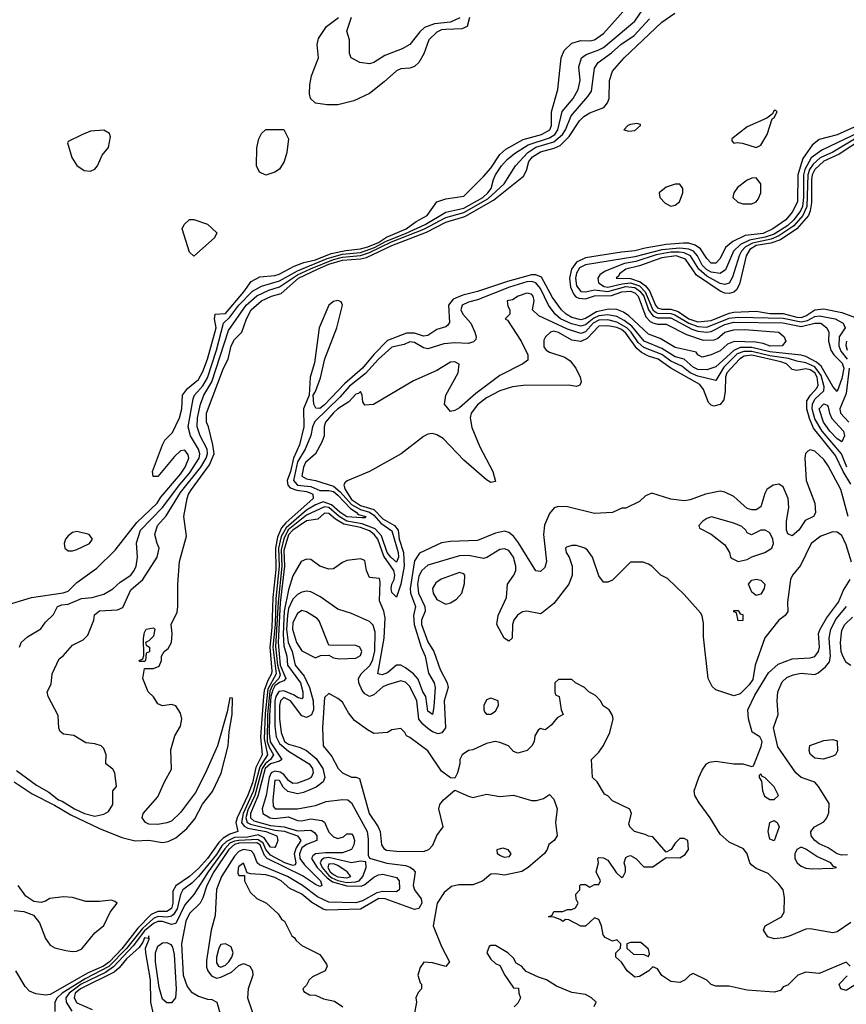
# Model space of a CAD drawing. Header units: inches. Extents: x 2380249 to 2585472, y 382747 to 546448.
# Tile 518 of 626: x 2534215 to 2537890, y 462041 to 466420. Entities that reach past the tile are written whole.
import ezdxf

# ---------------------------------------------------------------- set-up
doc = ezdxf.new("R2010")
doc.units = ezdxf.units.IN
doc.header["$MEASUREMENT"] = 0
doc.layers.add('C5436', color=7, linetype='Continuous')

msp = doc.modelspace()

# ---------------------------------------------------------------- linework, layer by layer
at = {"layer": 'C5436', "color": 4}
for points, elevation in [([(2534214, 463630), (2534222, 463650), (2534250, 463676), (2534309.4, 463710.6), (2534330, 463741), (2534365.6, 463774.4), (2534384, 463810), (2534402, 463818), (2534430, 463821.1), (2534490, 463845.3), (2534538, 463850), (2534590, 463865.5), (2534630, 463888.2), (2534661.7, 463918.3), (2534709.4, 463950), (2534723.6, 463970), (2534732.6, 463990), (2534739.6, 464030), (2534734, 464094), (2534752.1, 464150), (2534850, 464250.2), (2534926.5, 464353.5), (2534970, 464403.2), (2535013.2, 464470), (2535016.2, 464490), (2535010.8, 464510), (2534975.3, 464570), (2534963.5, 464610), (2534986.6, 464733.4), (2534992.9, 464750), (2535030, 464791.4), (2535050, 464827), (2535090.5, 464950), (2535120.8, 465070), (2535150, 465097.1), (2535189.9, 465150), (2535250, 465212.1), (2535290, 465234.5), (2535370, 465258.8), (2535450, 465303.7), (2535582.3, 465357.7), (2535650, 465377.6), (2535730, 465384.3), (2535792.7, 465407.3), (2535844.7, 465435.3), (2535931, 465469), (2536018.2, 465510), (2536110, 465563.9), (2536190, 465581.5), (2536273.6, 465630), (2536296.8, 465650), (2536310.8, 465670), (2536321.1, 465710), (2536331.1, 465730), (2536356.8, 465770), (2536381.7, 465798.3), (2536415, 465825), (2536476.4, 465863.6), (2536570, 465894.8), (2536594.2, 465910), (2536608.2, 465930), (2536627.5, 466012.5), (2536675.1, 466070), (2536697.7, 466110), (2536706.3, 466150), (2536700.7, 466210), (2536712.3, 466250), (2536733.9, 466266.1), (2536790, 466285.5), (2536810, 466296.9), (2536950, 466413.7), (2537021.4, 466518.5)], 12), ([(2534150, 463814), (2534268, 463850), (2534408.7, 463871.3), (2534430, 463878.4), (2534470, 463916.4), (2534558.6, 463981.4), (2534639.6, 464060.4), (2534736, 464184), (2534826.6, 464270), (2534843, 464297), (2534930, 464398.7), (2534950.9, 464430), (2534967.3, 464470), (2534964.8, 464484.8), (2534950, 464505.2), (2534930, 464502.7), (2534903.1, 464476.9), (2534830, 464388.7), (2534808.9, 464388.9), (2534806, 464410), (2534849.5, 464530), (2534860.9, 464550), (2534895.2, 464584.8), (2534926.3, 464650), (2534935.4, 464690), (2534938.7, 464750), (2534960.7, 464779.3), (2535010, 464820.3), (2535030, 464855.5), (2535050, 464910.7), (2535088.2, 465050), (2535081.8, 465090), (2535084.5, 465110), (2535130, 465113.8), (2535211.6, 465210), (2535243.8, 465256.2), (2535283.1, 465276.9), (2535350, 465282.6), (2535369, 465289), (2535435.4, 465324.6), (2535479.1, 465340.9), (2535530, 465352.5), (2535600.4, 465379.7), (2535665.6, 465394.4), (2535730, 465400.6), (2535763.1, 465410), (2535810, 465429.7), (2535846.6, 465453.4), (2535933.5, 465490), (2535977.5, 465522.5), (2536026, 465550), (2536069.6, 465610.4), (2536110, 465623), (2536190, 465634.8), (2536277.9, 465722.1), (2536310, 465760.3), (2536350, 465820.3), (2536375.8, 465844.2), (2536453.2, 465886.8), (2536534.5, 465910), (2536571.9, 465930), (2536579.8, 465950), (2536579.7, 466010), (2536607.3, 466110), (2536623, 466250), (2536636.2, 466283.8), (2536670, 466315.8), (2536710, 466327.2), (2536750, 466326.3), (2536770, 466330.3), (2536810, 466358.4), (2536909.6, 466470.4)], 16), ([(2534190.7, 463030.7), (2534270, 462977.1), (2534370, 462927), (2534443.2, 462883.2), (2534570, 462823.2), (2534670, 462782.3), (2534727.9, 462767.9), (2534790, 462770.2), (2534850, 462761), (2534875.2, 462764.8), (2534910, 462781.1), (2534957.6, 462822.4), (2534993.5, 462866.5), (2535028.5, 462931.5), (2535072.3, 462987.7), (2535110.6, 463069.4), (2535142, 463190), (2535146.6, 463253.4), (2535159.7, 463330), (2535162, 463402), (2535150, 463404), (2535137.7, 463342.3), (2535094.3, 463190), (2535041.6, 463070), (2534996.6, 462983.4), (2534930, 462894.7), (2534890, 462856.1), (2534870, 462847.7), (2534830, 462840.3), (2534790, 462841.5), (2534774, 462850), (2534759.6, 462870), (2534763.7, 462890), (2534830, 462963.8), (2534858.7, 463030), (2534890, 463086.8), (2534887.2, 463172.8), (2534904.5, 463235.5), (2534930, 463278), (2534935.6, 463310), (2534930, 463335.3), (2534908.9, 463368.9), (2534890, 463374), (2534850, 463368), (2534830, 463378), (2534810, 463408), (2534786, 463430), (2534762, 463490), (2534770, 463534), (2534810, 463534), (2534834.6, 463545.4), (2534846, 463570), (2534846, 463590), (2534858, 463610), (2534876, 463624), (2534889.6, 463650.4), (2534893.6, 463690), (2534888.7, 463730), (2534915.1, 463784.9), (2534918.4, 463810), (2534917.6, 463910), (2534925.1, 464010), (2534956.2, 464123.8), (2534944.7, 464210), (2534960.4, 464290), (2534966.2, 464310), (2534979.2, 464330), (2535059.5, 464440.5), (2535079.1, 464490), (2535074.4, 464530), (2535055.1, 464610), (2535046, 464630), (2535045.8, 464670), (2535122, 464870), (2535142.2, 464910), (2535155.4, 464970), (2535170, 464997.1), (2535202.9, 465030), (2535223.1, 465090), (2535243.9, 465130), (2535290, 465169.1), (2535335.1, 465190), (2535377.5, 465202.5), (2535455, 465270), (2535539.8, 465310), (2535590, 465332.2), (2535650, 465350.8), (2535730, 465356), (2535756.9, 465363.1), (2535870, 465416), (2536024.3, 465475.7), (2536110, 465519.3), (2536194.9, 465545.1), (2536321.8, 465618.2), (2536455.5, 465724.4), (2536468.2, 465750), (2536479.2, 465790), (2536495.4, 465810), (2536530, 465832.4), (2536591.5, 465848.5), (2536618.7, 465861.3), (2536658.7, 465901.3), (2536703.5, 465970), (2536723, 465990), (2536750, 466006.3), (2536811.5, 466030), (2536827.8, 466050), (2536835.4, 466070), (2536838, 466150), (2536850, 466190.8), (2536902, 466250), (2537069.6, 466410), (2537127.3, 466450)], 4), ([(2534200.5, 463080.5), (2534290, 463014.8), (2534344.2, 462984.2), (2534388.5, 462950), (2534404.7, 462944.7), (2534459.1, 462910), (2534502.8, 462890), (2534550, 462877.3), (2534590, 462886), (2534610, 462898), (2534628.7, 462930), (2534628.7, 462990), (2534646, 463010), (2534638, 463070), (2534630, 463086), (2534598, 463110), (2534599, 463150), (2534590, 463178), (2534578, 463190), (2534550, 463199), (2534510, 463204), (2534456.5, 463236.5), (2534410, 463242), (2534394.6, 463254.6), (2534389.3, 463269.3), (2534386, 463326), (2534342, 463410), (2534338, 463430), (2534354.6, 463465.4), (2534359, 463510), (2534390, 463578), (2534409.1, 463590.9), (2534450, 463638), (2534498, 463662), (2534518, 463682), (2534545.2, 463750), (2534547.5, 463772.5), (2534570, 463790.4), (2534650, 463795.5), (2534674, 463806), (2534710, 463884), (2534762.9, 463930), (2534827, 464030), (2534836, 464070), (2534826, 464090), (2534816, 464130), (2534827.6, 464170), (2534866.3, 464213.7), (2534930, 464317.3), (2535020.6, 464430), (2535044.7, 464470), (2535049.8, 464490), (2535048.1, 464510), (2535017.2, 464570), (2535004.8, 464610), (2535005.5, 464650), (2535018.8, 464710), (2535034.6, 464750), (2535069.9, 464810.1), (2535142.8, 465037.2), (2535221.5, 465150), (2535270, 465192.6), (2535323.1, 465216.9), (2535370, 465231.5), (2535450, 465285.6), (2535507.7, 465312.3), (2535610, 465353.6), (2535650, 465364.6), (2535730, 465371.4), (2535770, 465384.4), (2535868.3, 465431.7), (2536011.2, 465488.8), (2536110, 465540.3), (2536190, 465562), (2536297, 465623), (2536368.7, 465690), (2536418.9, 465770), (2536474, 465830), (2536510, 465852.6), (2536590, 465877.5), (2536628.2, 465910), (2536641.1, 465930), (2536666.8, 465993.2), (2536741.1, 466078.9), (2536756.9, 466103.1), (2536770, 466204.7), (2536787.3, 466230), (2536846.8, 466273.2), (2536887.8, 466310), (2536946.3, 466350), (2537015.2, 466424.8)], 8), ([(2536214.9, 466430), (2536204.7, 466390), (2536180.5, 466379.5), (2536110, 466377.4), (2536090, 466374.6), (2536070, 466365.1), (2536034, 466330), (2536011.8, 466268.2), (2535990, 466229.2), (2535970, 466212.7), (2535950, 466205.2), (2535910, 466201.2), (2535890, 466193.2), (2535836.1, 466143.9), (2535770, 466092.7), (2535701.1, 466058.9), (2535630, 466040.9), (2535581.5, 466041.5), (2535530, 466049), (2535508.7, 466070), (2535504, 466090), (2535505.2, 466130), (2535512.7, 466170), (2535543.7, 466250), (2535538.4, 466310), (2535543.9, 466336.1), (2535579.6, 466390), (2535632.4, 466430)], 16), ([(2536172, 466428), (2536130.7, 466409.3), (2536058.7, 466401.3), (2536014.5, 466385.5), (2535993.5, 466366.5), (2535950.3, 466309.7), (2535916, 466290), (2535838.7, 466261.3), (2535790, 466229.4), (2535770, 466223.7), (2535728, 466230), (2535689.2, 466250), (2535681.2, 466270), (2535681.2, 466330), (2535669.3, 466370), (2535690, 466431)], 12), ([(2538016.9, 465983.1), (2537850, 465907.9), (2537770, 465887.8), (2537737.6, 465862.4), (2537696.4, 465803.6), (2537674.6, 465730), (2537673.1, 465610), (2537650, 465563.5), (2537621.1, 465530), (2537563.1, 465490), (2537520.5, 465470), (2537439.8, 465460.2), (2537385.7, 465434.3), (2537353.7, 465406.3), (2537330, 465358), (2537310, 465337.6), (2537290, 465338), (2537270, 465357.6), (2537241.5, 465401.5), (2537218.1, 465418.1), (2537190, 465425.6), (2537165.9, 465425.9), (2537090, 465420.5), (2536995.7, 465404.3), (2536950, 465391.8), (2536890, 465386.5), (2536730, 465361.1), (2536690, 465342.4), (2536669, 465311), (2536658.8, 465270), (2536663.5, 465230), (2536678.1, 465198.1), (2536687.5, 465187.5), (2536701.3, 465181.3), (2536730, 465178.5), (2536770, 465191.5), (2536846.5, 465193.5), (2536892.3, 465210), (2536930, 465213.3), (2536950, 465205.4), (2536965.4, 465190), (2536999.1, 465099.1), (2537017.8, 465077.8), (2537030, 465072), (2537050, 465066.7), (2537090, 465066), (2537180.2, 465020.2), (2537254.4, 464994.4), (2537303.3, 464996.7), (2537317.4, 465002.6), (2537349.6, 465030), (2537390, 465041.3), (2537437.2, 465042.8), (2537590.3, 465030.3), (2537614, 465010), (2537622, 464990), (2537604.7, 464970), (2537551.1, 464968.9), (2537520.5, 464980.5), (2537486.5, 464986.5), (2537391.2, 464988.8), (2537362.3, 464977.7), (2537330, 464947.3), (2537290, 464929.4), (2537250, 464919), (2537230, 464929.2), (2537222, 464942), (2537130, 464962), (2537062.6, 465002.6), (2537010, 465022), (2536922.8, 465102.8), (2536899.2, 465119.2), (2536870, 465131.1), (2536833.1, 465133.1), (2536779.6, 465120.4), (2536730, 465091.8), (2536710, 465085.6), (2536670, 465096.2), (2536644, 465110), (2536623.5, 465130), (2536584.6, 465184.6), (2536535.5, 465275.5), (2536510, 465285.7), (2536490, 465285.6), (2536383.6, 465256.4), (2536250, 465210.9), (2536184.9, 465195.1), (2536142.1, 465177.9), (2536121.1, 465150), (2536126.4, 465073.6), (2536119.1, 465060.9), (2536110, 465054), (2536070, 465042), (2536030, 465016.2), (2536010, 465013.3), (2535970, 465025.8), (2535934.6, 465025.4), (2535850, 464994), (2535789.5, 464930.5), (2535739.7, 464870), (2535658.9, 464801.1), (2535570, 464707.8), (2535550, 464691.2), (2535531.8, 464691.8), (2535523, 464710), (2535519.5, 464750), (2535530, 464766.8), (2535552.2, 464827.8), (2535571.4, 464911.4), (2535625, 465050), (2535649.6, 465150), (2535644.8, 465164.8), (2535630, 465171.1), (2535610, 465167.1), (2535589.5, 465150.5), (2535547.1, 465050), (2535525.7, 464894.3), (2535507.2, 464830), (2535501.6, 464750), (2535477.3, 464690), (2535478.8, 464610), (2535459, 464530), (2535431.9, 464470), (2535418.6, 464410), (2535404.2, 464370), (2535406.7, 464350), (2535418.1, 464338.1), (2535447.1, 464327.1), (2535490, 464322.3), (2535510, 464315), (2535517.8, 464310), (2535519.7, 464290), (2535398, 464182), (2535379.2, 464160.8), (2535361.6, 464118.4), (2535353, 464070), (2535354.4, 463974.4), (2535341.1, 463850), (2535336.2, 463716.2), (2535327.3, 463630), (2535336, 463524), (2535335, 463510), (2535318.7, 463481.3), (2535302.8, 463437.2), (2535298.6, 463410), (2535286.2, 463230), (2535293.2, 463150), (2535265.2, 463094.8), (2535250, 463026.6), (2535230, 462971), (2535181.4, 462870), (2535176.6, 462850), (2535184.9, 462810), (2535150, 462797.8), (2535120.3, 462779.7), (2535100.1, 462759.9), (2535050.8, 462690), (2535010, 462644.6), (2534970.1, 462609.9), (2534910, 462568.4), (2534896.2, 462543.8), (2534895.7, 462490), (2534890, 462467.6), (2534870, 462453.5), (2534830, 462452.9), (2534800.3, 462439.7), (2534740.6, 462379.4), (2534670, 462287.8), (2534615.1, 462230), (2534588.2, 462210), (2534519.9, 462180.1), (2534350, 462085), (2534330, 462081.8), (2534286.9, 462086.9), (2534259.5, 462099.5), (2534240, 462120), (2534198.2, 462190)], 4), ([(2537983, 465937), (2537780.6, 465839.4), (2537734.4, 465805.6), (2537705.9, 465754.1), (2537699.8, 465730), (2537700.1, 465630), (2537695.2, 465590), (2537686.3, 465570), (2537657, 465530), (2537630, 465505.4), (2537570, 465466.7), (2537530, 465452.8), (2537459.8, 465440.2), (2537419.9, 465420.1), (2537389.2, 465390), (2537352.4, 465307.6), (2537330, 465291), (2537290, 465297.3), (2537269, 465309), (2537250, 465328.8), (2537228.4, 465370), (2537210.4, 465390.4), (2537190, 465399.9), (2537150, 465403.7), (2537070, 465396.6), (2536950, 465365.7), (2536730, 465330.6), (2536703.9, 465316.1), (2536690, 465293.6), (2536685.5, 465270), (2536690, 465236.3), (2536710, 465211.5), (2536730, 465209.4), (2536770, 465219), (2536830, 465211.9), (2536910, 465232.9), (2536950, 465228.5), (2536972.8, 465212.8), (2536990.1, 465190.1), (2537011, 465130), (2537030, 465102.6), (2537050, 465094.6), (2537110, 465093.9), (2537203.2, 465043.2), (2537230, 465035.2), (2537269.9, 465030.1), (2537290, 465033.9), (2537350, 465063.9), (2537390, 465075.5), (2537608.2, 465071.8), (2537690, 465055.5), (2537750, 465070.9), (2537776.3, 465070), (2537803.8, 465050), (2537811.7, 465030), (2537811.6, 464990), (2537822, 464950), (2537834.3, 464930), (2537872.1, 464892.1), (2537879.8, 464870), (2537870, 464824.5), (2537850, 464766.6), (2537830, 464789.3), (2537778.6, 464878.6), (2537757.1, 464897.1), (2537710, 464922.3), (2537690, 464928.3), (2537550, 464942.6), (2537470, 464961.9), (2537418.4, 464961.6), (2537390.8, 464949.2), (2537310, 464875.8), (2537270, 464862.9), (2537230, 464864), (2537210, 464875.3), (2537170, 464909.8), (2537130, 464921.4), (2537070, 464957.3), (2536991.1, 464990), (2536936.4, 465056.4), (2536902.8, 465082.8), (2536870, 465100.5), (2536830, 465107.7), (2536790, 465102.6), (2536767, 465093), (2536730, 465063), (2536710, 465057.5), (2536667.8, 465067.8), (2536619.7, 465090), (2536595.3, 465110), (2536565.7, 465150), (2536530, 465225.4), (2536510, 465249.7), (2536490, 465256), (2536470, 465254.7), (2536393, 465230), (2536250, 465173.8), (2536210, 465164.4), (2536182.4, 465150), (2536175.8, 465130), (2536184.9, 465110), (2536220.3, 465070), (2536239.3, 465030), (2536244.9, 465010), (2536242.8, 464997.2), (2536232.7, 464987.3), (2536210, 464980.5), (2536150, 464983.5), (2536101.5, 464978.5), (2536030, 464956.9), (2536010, 464960.5), (2535970, 464985.1), (2535950, 464987.6), (2535924, 464976), (2535870, 464963), (2535810, 464909.8), (2535753, 464847), (2535681.8, 464790), (2535638.7, 464741.3), (2535527.4, 464632.6), (2535517.2, 464610), (2535509.2, 464570.8), (2535485, 464510), (2535450, 464453), (2535432.8, 464370), (2535450.1, 464350.1), (2535510, 464343.3), (2535550, 464325.6), (2535590, 464326.9), (2535610, 464321.2), (2535630, 464305.9), (2535685.5, 464245.5), (2535711.5, 464230), (2535719.9, 464219.9), (2535754.4, 464210), (2535750, 464204.5), (2535736.1, 464203.9), (2535670, 464209), (2535638, 464230), (2535602.1, 464262.1), (2535564.1, 464275.9), (2535530, 464263), (2535490, 464239.3), (2535399.7, 464160.3), (2535378.4, 464121.6), (2535366.1, 464070), (2535369, 463990), (2535354.5, 463845.5), (2535350.3, 463730), (2535340.8, 463630), (2535355.5, 463510), (2535318.1, 463441.9), (2535306.1, 463333.9), (2535301.6, 463221.6), (2535317.2, 463150), (2535282.5, 463097.5), (2535252.5, 462987.5), (2535208.7, 462890), (2535201.3, 462850), (2535213.8, 462833.8), (2535230, 462824.7), (2535310, 462810.1), (2535359, 462790), (2535362.6, 462770), (2535353.9, 462746.1), (2535350, 462738.4), (2535330, 462739.1), (2535302, 462782), (2535274.9, 462794.9), (2535230, 462784.9), (2535170, 462782.7), (2535134.3, 462765.7), (2535114.3, 462745.7), (2535090, 462706.8), (2535010, 462608.7), (2534980.8, 462579.2), (2534940.3, 462550), (2534930.2, 462529.8), (2534914.7, 462465.3), (2534899.6, 462440.4), (2534890, 462432.7), (2534871.2, 462428.8), (2534830, 462430.9), (2534810, 462423.2), (2534761.5, 462378.5), (2534690.5, 462289.5), (2534611.7, 462208.3), (2534505.6, 462154.4), (2534404.5, 462090), (2534381.8, 462070), (2534372, 462050), (2534371.1, 462008.9)], 8), ([(2537941.8, 465898.2), (2537830, 465831.3), (2537774.2, 465805.8), (2537742.2, 465777.8), (2537726.5, 465753.5), (2537719.4, 465730), (2537715, 465590), (2537696.6, 465550), (2537656.5, 465503.5), (2537590, 465458.2), (2537556.6, 465443.4), (2537473.3, 465426.7), (2537441.4, 465410), (2537424, 465390), (2537414.2, 465370), (2537384.8, 465275.2), (2537370, 465248.3), (2537350, 465242), (2537330, 465247.1), (2537270, 465278.8), (2537234.3, 465310), (2537197.7, 465370), (2537170, 465383.6), (2537146.9, 465386.9), (2537110, 465386.2), (2537045.3, 465374.7), (2536954.5, 465345.5), (2536904.4, 465335.6), (2536817.8, 465302.2), (2536794.3, 465285.7), (2536785.5, 465270), (2536788.5, 465250), (2536814.1, 465234.1), (2536830.2, 465230.2), (2536894.1, 465245.9), (2536930, 465249.3), (2536970, 465235.8), (2536996.4, 465210), (2537029.6, 465130), (2537040.5, 465120.5), (2537050, 465114.7), (2537110, 465112.9), (2537127.2, 465107.2), (2537190, 465070.1), (2537230, 465055.5), (2537270, 465053.1), (2537370, 465092.7), (2537410, 465097.4), (2537610, 465092.6), (2537690, 465076), (2537717.5, 465082.5), (2537750, 465100.1), (2537770, 465103.7), (2537840.7, 465090), (2537875.5, 465070), (2537884.9, 465050), (2537858.5, 465010), (2537856.3, 464970), (2537865.9, 464945.9), (2537893.4, 464910)], 12), ([(2537967.1, 465892.9), (2537858.2, 465821.8), (2537789.7, 465790.3), (2537750, 465753.3), (2537738.8, 465730), (2537735.2, 465710), (2537734.8, 465605.2), (2537730.1, 465570), (2537721.5, 465550), (2537669.7, 465490.3), (2537598.2, 465441.8), (2537554.1, 465425.9), (2537490, 465415.7), (2537461.3, 465398.7), (2537444.4, 465370), (2537415.5, 465244.5), (2537401.4, 465218.6), (2537390, 465208.5), (2537370, 465201.8), (2537350, 465203.5), (2537330, 465212.3), (2537223.7, 465283.7), (2537174.6, 465354.6), (2537133.2, 465370), (2537070, 465361.8), (2536970, 465326), (2536910.5, 465310), (2536881.3, 465290), (2536879.5, 465280.5), (2536866.8, 465270), (2536930, 465268.6), (2536974.3, 465254.3), (2536997.2, 465237.2), (2537014.8, 465214.8), (2537041.4, 465150), (2537050, 465138.5), (2537070, 465132.2), (2537110, 465132.1), (2537142.7, 465122.7), (2537190, 465089.6), (2537230, 465076), (2537290, 465081.6), (2537370, 465115), (2537390, 465118.8), (2537490, 465123.2), (2537550, 465113.6), (2537610, 465113.1), (2537670, 465097), (2537690, 465096.1), (2537710, 465103.7), (2537750, 465130.2), (2537790, 465133.8), (2537870, 465117.7), (2537998.8, 465070)], 16), ([(2537892.3, 464430), (2537869, 464490), (2537782.7, 464590), (2537750, 464645.1), (2537738.6, 464690), (2537739.1, 464710), (2537750, 464732.2), (2537789.8, 464770), (2537792.2, 464787.8), (2537778.3, 464838.3), (2537750, 464875.6), (2537710, 464893.7), (2537670, 464901), (2537633.8, 464913.8), (2537550, 464925.2), (2537470, 464944.7), (2537435.2, 464944.8), (2537405.4, 464934.6), (2537345.4, 464874.6), (2537310, 464816), (2537230, 464834), (2537196, 464850), (2537158.9, 464878.9), (2537110, 464901), (2537070, 464930.5), (2536990, 464961.6), (2536964.6, 464984.6), (2536934, 465030), (2536914.1, 465050), (2536870, 465075.3), (2536830, 465085.5), (2536790, 465083.6), (2536765.3, 465070), (2536730, 465031.6), (2536710, 465024.6), (2536650, 465043.5), (2536522.9, 465102.9), (2536495.3, 465130), (2536502, 465170), (2536498.4, 465190), (2536490, 465199.5), (2536470, 465203.7), (2536431.3, 465190), (2536406.4, 465173.6), (2536382, 465170), (2536385.4, 465145.4), (2536394, 465130), (2536394, 465110), (2536374, 465090), (2536383.6, 465083.6), (2536444, 464990), (2536474, 464930), (2536474, 464906), (2536452, 464890), (2536350, 464837), (2536242.4, 464757.6), (2536170, 464694), (2536150, 464682), (2536130, 464678), (2536104, 464710), (2536109.2, 464750), (2536165.2, 464850), (2536168.7, 464888.7), (2536150, 464899), (2536130, 464897.2), (2536070, 464859.3), (2535966.6, 464813.4), (2535788, 464708), (2535750, 464706), (2535740.4, 464720.4), (2535738, 464750), (2535730, 464766), (2535722, 464758), (2535710, 464755.3), (2535679.2, 464720.8), (2535630, 464689.6), (2535610, 464671.1), (2535575.5, 464630), (2535568.5, 464610), (2535568.7, 464570), (2535558.5, 464541.5), (2535530.3, 464489.7), (2535486.4, 464450), (2535477, 464430), (2535469.1, 464390), (2535490, 464378), (2535530, 464370.3), (2535610, 464345.1), (2535640.6, 464320.6), (2535690, 464264.4), (2535730, 464241.5), (2535770.1, 464230.1), (2535790, 464215.9), (2535820.3, 464180.3), (2535870, 464147.4), (2535898.5, 464050), (2535899.3, 464030), (2535890, 464007.8), (2535865, 464030), (2535849.3, 464050), (2535824.2, 464124.2), (2535795.3, 464155.3), (2535737.2, 464177.2), (2535669.9, 464189.9), (2535636.1, 464210), (2535590, 464249.9), (2535570, 464253.6), (2535490, 464217.1), (2535408.7, 464151.3), (2535388.8, 464111.2), (2535378.1, 464061.9), (2535380.8, 463990), (2535363.6, 463830), (2535352.8, 463632.8), (2535361.2, 463550), (2535373.5, 463506.5), (2535367.3, 463490), (2535339, 463461), (2535326.6, 463433.4), (2535316.7, 463330), (2535316, 463210), (2535324, 463184), (2535343, 463150), (2535330.2, 463130), (2535307.4, 463112.6), (2535293.3, 463090), (2535260.1, 462970), (2535230, 462903.8), (2535220.5, 462870), (2535226.8, 462850), (2535241.7, 462841.7), (2535350, 462815.5), (2535390.5, 462810.5), (2535450.6, 462790), (2535464.4, 462770), (2535443.8, 462736.2), (2535435.3, 462710), (2535443.2, 462670), (2535439.3, 462660.7), (2535430, 462657.6), (2535394.7, 462670), (2535330, 462704), (2535310, 462728.8), (2535297.6, 462757.6), (2535274.1, 462774.1), (2535190, 462769.9), (2535170, 462767), (2535150, 462757.4), (2535127, 462733), (2535053.4, 462630), (2534990, 462529.6), (2534950, 462484), (2534910, 462400.9), (2534890, 462395.4), (2534850, 462408.9), (2534830, 462409.8), (2534810, 462400.5), (2534770, 462367.5), (2534719, 462301), (2534632.2, 462207.8), (2534597.2, 462182.8), (2534488.3, 462130), (2534434.5, 462090), (2534419.7, 462070), (2534422.2, 462050), (2534447.1, 462010)], 12), ([(2537910, 464354.2), (2537875.9, 464410), (2537842.3, 464482.3), (2537744, 464604), (2537725.9, 464645.9), (2537715, 464690), (2537715.3, 464724.7), (2537730.4, 464749.6), (2537759, 464781), (2537765.1, 464794.9), (2537760.7, 464830), (2537749.8, 464850), (2537730, 464863.2), (2537710, 464867.5), (2537670, 464859.7), (2537650, 464865.1), (2537623.5, 464890), (2537598.5, 464898.5), (2537470, 464928), (2537436, 464924), (2537414.7, 464910), (2537359.3, 464850), (2537353.2, 464830), (2537351.4, 464768.6), (2537345.3, 464730), (2537330, 464708), (2537301.6, 464701.6), (2537290, 464705.2), (2537277.2, 464717.2), (2537255.4, 464775.4), (2537238.3, 464798.3), (2537109.9, 464869.9), (2537054, 464910), (2537010, 464923.4), (2536979.6, 464939.6), (2536958.2, 464958.2), (2536910, 465026.5), (2536890, 465041.6), (2536870, 465050.5), (2536830, 465058.7), (2536790, 465057.7), (2536738.1, 465001.9), (2536710, 464988.5), (2536670, 464994.5), (2536610, 465029.7), (2536590, 465034.2), (2536574.8, 465030), (2536552.4, 465010), (2536544.8, 464995.2), (2536545.1, 464965.1), (2536556.3, 464950), (2536570, 464941.3), (2536638.7, 464918.7), (2536663.1, 464903.1), (2536687.7, 464870), (2536707.3, 464830), (2536710.7, 464810), (2536705.4, 464794.6), (2536690.7, 464789.3), (2536655.1, 464795.1), (2536453.4, 464793.4), (2536406.8, 464786.8), (2536350, 464769.7), (2536290, 464738), (2536250, 464707.2), (2536222.2, 464670), (2536217.2, 464650), (2536225.8, 464605.8), (2536260.7, 464520.7), (2536319.1, 464410), (2536330, 464366), (2536310, 464362), (2536290, 464373.2), (2536190, 464461.6), (2536097.2, 464557.2), (2536070, 464574.5), (2536050, 464579.5), (2536030, 464577), (2536010, 464567), (2535911, 464490), (2535771, 464410), (2535670.4, 464369.6), (2535660.3, 464359.7), (2535656.4, 464350), (2535662.9, 464330), (2535690, 464286.6), (2535730, 464259.6), (2535790, 464241.9), (2535830, 464199.8), (2535881.6, 464170), (2535898.2, 464150), (2535902.7, 464110), (2535921.1, 464050), (2535924.7, 463990), (2535910, 463909.4), (2535890, 463852.3), (2535870, 463872.3), (2535866.1, 463890), (2535869.3, 463910), (2535880.3, 463930), (2535882.5, 463950), (2535878.3, 463970), (2535834, 464034), (2535807.9, 464110), (2535791, 464131), (2535770, 464147.1), (2535730, 464161.7), (2535656.7, 464176.7), (2535619.3, 464199.3), (2535590, 464224.5), (2535570, 464225.4), (2535541.1, 464198.9), (2535490, 464190.6), (2535430, 464150.4), (2535410, 464128.9), (2535390, 464059.3), (2535392.9, 463990), (2535373.5, 463826.5), (2535363.6, 463650), (2535373.6, 463550), (2535398.7, 463490), (2535390, 463478.9), (2535370, 463472.4), (2535350, 463457.9), (2535340.2, 463439.8), (2535331.8, 463410), (2535326.5, 463326.5), (2535324.9, 463244.9), (2535328.8, 463208.8), (2535380.3, 463130), (2535370, 463122.2), (2535330, 463110.9), (2535306.2, 463090), (2535273.3, 462966.7), (2535241.9, 462890), (2535241.3, 462870), (2535256.2, 462856.2), (2535330, 462835.4), (2535390.5, 462830.5), (2535450, 462811.9), (2535510, 462814.8), (2535525.3, 462805.3), (2535535.7, 462790), (2535535.5, 462770), (2535490, 462751.3), (2535470, 462736.5), (2535458.6, 462710), (2535460.6, 462690), (2535481, 462661), (2535552.9, 462590), (2535558.7, 462570), (2535550, 462565.5), (2535530, 462573.8), (2535472.4, 462612.4), (2535315.9, 462690), (2535303.4, 462703.4), (2535284.3, 462750), (2535270, 462759.7), (2535190, 462757.6), (2535170, 462752.1), (2535145.5, 462730), (2535077.7, 462630), (2535046.8, 462570), (2535030, 462514.5), (2535017.8, 462490), (2534970, 462445.1), (2534954.2, 462410), (2534934.7, 462310), (2534942.2, 462170), (2534959.4, 462119.4), (2534976.9, 462096.9), (2535010, 462076.5), (2535050, 462063.7), (2535070, 462062.4), (2535092, 462050), (2535107.9, 461992.1)], 16), ([(2537890.3, 464990), (2537887.3, 464972.7), (2537894.3, 464950)], 16), ([(2537902.8, 464870), (2537890, 464757.2), (2537862, 464690), (2537864, 464670), (2537901.1, 464630)], 12), ([(2537898, 464210), (2537865.6, 464330), (2537810, 464436.4), (2537790, 464464.4), (2537750, 464501.3), (2537730, 464507.3), (2537718.4, 464501.6), (2537708.9, 464491.1), (2537706, 464470), (2537712, 464370), (2537750.4, 464270.4), (2537752.8, 464227.2), (2537744.7, 464210), (2537707.9, 464192.1), (2537679.1, 464150), (2537650, 464124), (2537630, 464134), (2537623.6, 464150), (2537623.6, 464190), (2537635.1, 464250), (2537632.3, 464290), (2537610, 464342), (2537590, 464355.1), (2537564.7, 464350), (2537537.3, 464330), (2537527.2, 464312.8), (2537510, 464254), (2537490, 464240.7), (2537470, 464239.6), (2537450, 464245.6), (2537390, 464299.5), (2537350, 464318.4), (2537330, 464322.9), (2537264.7, 464310), (2537195.8, 464284.2), (2537170, 464279.6), (2537110, 464287.3), (2537025.4, 464314.6), (2536996.9, 464303.1), (2536970, 464278), (2536910, 464248), (2536892.7, 464247.3), (2536850, 464228.7), (2536770, 464224), (2536650, 464254), (2536610, 464255.3), (2536590.9, 464249.1), (2536570, 464224), (2536548.1, 464171.9), (2536544, 464130), (2536557.1, 464010), (2536550, 463984), (2536530, 463965.2), (2536510, 463969), (2536433.4, 464093.4), (2536410, 464123.6), (2536390, 464139.6), (2536370, 464145.6), (2536330, 464137), (2536250, 464103.7), (2536130, 464099.5), (2536090, 464092.7), (2535993.1, 464046.9), (2535970, 464012.7), (2535950.9, 463890), (2535953.2, 463870), (2535975.4, 463810), (2535966, 463770), (2535968.3, 463730), (2536000.2, 463630), (2536017.8, 463590), (2536033.3, 463513.3), (2536058.3, 463470), (2536061.7, 463450), (2536056.7, 463363.3), (2536050, 463329.3), (2536030, 463344), (2536021.3, 463410), (2536007.6, 463430), (2535986.6, 463486.6), (2535966, 463510), (2535930, 463538), (2535910, 463549.6), (2535890, 463549.6), (2535850, 463514.7), (2535826.6, 463506.6), (2535807, 463510), (2535835.4, 463670), (2535840, 463760), (2535834.8, 463790), (2535814.9, 463834.9), (2535817.8, 463917.8), (2535814.7, 463934.7), (2535770, 463939.3), (2535756.3, 463970), (2535750, 464015.3), (2535730, 464022.7), (2535670, 464014.5), (2535650, 464006.6), (2535610, 463978.4), (2535590, 463975.6), (2535550, 463989.6), (2535510, 464019.5), (2535490, 464020.9), (2535466, 464010), (2535430, 463946), (2535410, 463884.5), (2535390.5, 463790), (2535386.9, 463686.9), (2535390, 463635.5), (2535403.6, 463590), (2535406.2, 463550), (2535463, 463470), (2535474.5, 463430), (2535474, 463406), (2535470, 463399.3), (2535450, 463406), (2535436.2, 463416.2), (2535390, 463435.5), (2535367.8, 463432.2), (2535354.4, 463410), (2535350.1, 463390), (2535350, 463278), (2535356.1, 463230), (2535370, 463200.2), (2535410, 463167), (2535502.3, 463110), (2535516.9, 463090), (2535519.6, 463070), (2535510.3, 463050), (2535497.6, 463042.4), (2535450, 463024.5), (2535430, 463023.5), (2535410, 463036.8), (2535390, 463062.9), (2535373.8, 463073.8), (2535350, 463077.9), (2535333.8, 463070), (2535323.9, 463050), (2535310.9, 462970), (2535292.7, 462910), (2535295.8, 462890), (2535328.8, 462870), (2535350, 462866.9), (2535410, 462875.4), (2535450, 462858), (2535470, 462857.6), (2535510, 462866.2), (2535559, 462859), (2535570.5, 462850.5), (2535590, 462806.4), (2535610, 462785.3), (2535630, 462778.4), (2535654.5, 462785.5), (2535670, 462798.8), (2535690, 462798.8), (2535697.3, 462790), (2535703, 462770), (2535700.4, 462750), (2535690, 462729.7), (2535650, 462714.7), (2535575, 462715), (2535530.7, 462710), (2535518.6, 462701.4), (2535512.4, 462690), (2535538.3, 462650), (2535582.8, 462602.8), (2535606.1, 462586.1), (2535670, 462568.4), (2535733.1, 462566.9), (2535750, 462573.5), (2535790, 462606), (2535810, 462616.5), (2535830, 462619), (2535890, 462605.5), (2535902.4, 462590), (2535903.4, 462556.6), (2535902.4, 462550), (2535890, 462540.5), (2535830, 462542.2), (2535803.4, 462536.6), (2535739.4, 462500.6), (2535710, 462491.7), (2535590, 462495.2), (2535539.2, 462519.2), (2535473.2, 462570), (2535405.6, 462610), (2535281.3, 462661.3), (2535270.4, 462670.4), (2535256.5, 462710), (2535243.9, 462723.9), (2535210, 462729), (2535190, 462721), (2535170, 462699.8), (2535111.7, 462610), (2535090, 462552), (2535084.5, 462435.5), (2535066, 462370), (2535045, 462235), (2535046.1, 462206.1), (2535051.4, 462190), (2535067.8, 462167.8), (2535090, 462157.6), (2535110, 462161.1), (2535156.3, 462183.7), (2535190, 462213.7), (2535210, 462222.4), (2535239.1, 462210), (2535250.3, 462190.3), (2535252.4, 462170), (2535230.3, 462110), (2535228.4, 462070), (2535262.4, 461970)], 24), ([(2537913, 464007), (2537890, 464085.2), (2537870, 464126.6), (2537850, 464140.7), (2537830, 464142.9), (2537776.2, 464123.8), (2537733.4, 464090), (2537687, 463993), (2537650.4, 463950), (2537641.3, 463930), (2537628, 463830), (2537630, 463788), (2537618, 463770), (2537590, 463749), (2537528.6, 463671.4), (2537485.5, 463550), (2537474, 463486), (2537458.5, 463461.5), (2537418, 463422), (2537390, 463412.7), (2537310, 463439.5), (2537294.2, 463454.2), (2537276.3, 463490), (2537255.8, 463675.8), (2537255.8, 463735.8), (2537250, 463768.7), (2537242.4, 463782.4), (2537170, 463864), (2537094.6, 463934.6), (2537066, 463950), (2537026, 463990), (2537010, 463998), (2536987.3, 464007.3), (2536930, 464008), (2536850, 463928), (2536830, 463918), (2536810, 463918), (2536790, 463946), (2536761.2, 464030), (2536740.2, 464060.2), (2536728, 464070), (2536690, 464081.2), (2536670, 464082), (2536646, 464074), (2536642, 464070), (2536644.7, 464050), (2536658, 464030), (2536671.1, 463988.9), (2536671.3, 463950), (2536656, 463910), (2536590, 463824), (2536538.5, 463781.5), (2536530, 463777.2), (2536470, 463789.3), (2536450, 463786), (2536428.6, 463771.4), (2536412.7, 463750), (2536406, 463730), (2536404.7, 463670), (2536390, 463655.3), (2536369.6, 463669.6), (2536336.9, 463730), (2536342.4, 463770), (2536379.3, 463850), (2536383.7, 463910), (2536412.3, 463950), (2536420.7, 463970), (2536421.6, 463990), (2536410, 464029), (2536390, 464059.5), (2536370, 464067), (2536350, 464064.5), (2536292.1, 464027.9), (2536276.5, 464023.5), (2536210, 464036.4), (2536170, 464035.8), (2536030, 463994.3), (2536002.6, 463970), (2535990, 463945.2), (2535983.9, 463910), (2535988.2, 463870), (2536016.9, 463810), (2536017.4, 463790), (2536000.9, 463750), (2536001.8, 463730), (2536030, 463653), (2536055.8, 463610), (2536084.9, 463530), (2536115.8, 463470), (2536119.5, 463450), (2536102.4, 463390), (2536108.8, 463271.2), (2536092, 463248), (2536076.1, 463243.9), (2536050, 463253), (2536030, 463268), (2536007.3, 463287.3), (2535989.8, 463309.8), (2535980.4, 463390), (2535950, 463454), (2535930, 463473.6), (2535910, 463479.6), (2535850, 463461.3), (2535830, 463452.8), (2535790, 463418), (2535770, 463409.3), (2535750, 463422), (2535737.2, 463437.2), (2535722.4, 463470), (2535721.6, 463490), (2535733.6, 463510), (2535773.1, 463550), (2535785.1, 463574.9), (2535793.5, 463613.5), (2535795.6, 463695.6), (2535786.5, 463726.5), (2535770, 463743.7), (2535690, 463779.3), (2535630, 463798), (2535550, 463855.1), (2535510, 463875.1), (2535490, 463878), (2535470, 463874), (2535450, 463863.6), (2535430, 463843), (2535410, 463800.7), (2535405.4, 463770), (2535402.1, 463710), (2535408.5, 463650), (2535426.4, 463610), (2535440.3, 463550), (2535480, 463500), (2535503.5, 463450), (2535520.6, 463390), (2535521.8, 463350), (2535511.8, 463328.2), (2535499.4, 463320.6), (2535490, 463316.3), (2535470, 463324.2), (2535419.1, 463390), (2535390, 463405.1), (2535374.9, 463390), (2535369.6, 463370.4), (2535369.6, 463310), (2535377.8, 463250), (2535393.1, 463210), (2535410, 463197.6), (2535462.8, 463182.8), (2535490, 463170.3), (2535533.8, 463133.8), (2535562.8, 463090), (2535571.8, 463050), (2535564.4, 463030), (2535533.8, 463006.2), (2535477.5, 462982.5), (2535450, 462977.7), (2535407.2, 462987.2), (2535387.3, 463007.3), (2535370, 463036.9), (2535350, 463038), (2535340.3, 462950), (2535341.7, 462921.7), (2535350.4, 462910.4), (2535449.7, 462910.3), (2535530, 462924.9), (2535577.2, 462942.8), (2535650, 462952), (2535674, 462950), (2535690, 462936.3), (2535760.3, 462810), (2535764.8, 462775.2), (2535764.5, 462704.5), (2535770.5, 462690.5), (2535847.9, 462667.9), (2535930, 462658.3), (2535951.4, 462651.4), (2535962.6, 462642.6), (2535972.7, 462630), (2535964.4, 462570), (2535970.5, 462550), (2536000.4, 462510), (2536002.4, 462490), (2535990, 462466.6), (2535970, 462463), (2535839.3, 462510), (2535811.3, 462511.3), (2535730, 462464.2), (2535579.7, 462459.7), (2535564, 462464), (2535514.3, 462494.3), (2535470, 462531.2), (2535415.6, 462555.6), (2535377, 462590), (2535350, 462605.1), (2535310, 462616.4), (2535241.2, 462621.2), (2535226, 462626), (2535210, 462668), (2535190, 462654), (2535186.8, 462646.8), (2535184.7, 462624.7), (2535190, 462614), (2535214, 462614), (2535214, 462590), (2535239.8, 462539.8), (2535270, 462511.3), (2535312, 462490), (2535363.6, 462443.6), (2535379.6, 462419.6), (2535392, 462410), (2535424.7, 462344.7), (2535436.9, 462336.9), (2535444.7, 462324.7), (2535470, 462302), (2535550, 462262), (2535579.6, 462219.6), (2535582, 462210), (2535574, 462190), (2535516.9, 462163.1), (2535502, 462150), (2535490, 462126), (2535474, 462110), (2535478, 462098), (2535503.6, 462083.6), (2535530, 462082), (2535565.4, 462065.4), (2535614.4, 462054.4), (2535652, 462030)], 28), ([(2537910, 462404.2), (2537850, 462363.7), (2537830, 462359.3), (2537730, 462376), (2537710, 462375.1), (2537636.2, 462343.8), (2537610, 462337), (2537570, 462332.7), (2537541.5, 462341.5), (2537522, 462370), (2537529, 462390), (2537602, 462430), (2537614, 462450), (2537616, 462516), (2537609, 462550), (2537590, 462575.3), (2537542.7, 462622.7), (2537490, 462645.2), (2537470, 462659), (2537461.2, 462670), (2537449, 462710), (2537432.9, 462732.9), (2537370, 462762), (2537330, 462798), (2537285.2, 462870), (2537236.6, 462936.6), (2537217.2, 462970), (2537214, 462990), (2537234, 463050), (2537250, 463082), (2537269.3, 463110.7), (2537282, 463118), (2537310, 463122.8), (2537390, 463110.7), (2537430, 463110.7), (2537470, 463098), (2537478, 463102), (2537512.1, 463187.9), (2537516.3, 463210), (2537505.2, 463230), (2537471.9, 463251.9), (2537455.6, 463310), (2537452.3, 463350), (2537483.7, 463416.3), (2537544.9, 463515.1), (2537586.6, 463553.4), (2537650, 463577.1), (2537730, 463582.4), (2537750, 463588.2), (2537767, 463610), (2537771.2, 463630), (2537766, 463690), (2537773.3, 463710), (2537801.8, 463758.2), (2537855.1, 463830), (2537877.8, 463882.2), (2537907.6, 463930)], 28), ([(2537894.8, 462705.2), (2537870, 462703.5), (2537850, 462709.8), (2537810, 462736.9), (2537770, 462755.1), (2537749.6, 462770), (2537734.5, 462790), (2537732.7, 462810), (2537749.3, 462830), (2537790, 462852.7), (2537804.2, 462870), (2537812.5, 462892.5), (2537814, 462934), (2537767, 463010), (2537750, 463029.4), (2537689.6, 463049.6), (2537666, 463070), (2537586, 463186), (2537566, 463270), (2537587.6, 463330), (2537582, 463390), (2537585.4, 463430), (2537604.7, 463475.3), (2537625.6, 463494.4), (2537653.2, 463506.8), (2537690, 463513.4), (2537750, 463508.4), (2537765.4, 463514.6), (2537798, 463542), (2537815.7, 463564.3), (2537819.8, 463590), (2537813.4, 463670), (2537821.5, 463710), (2537844.7, 463755.3), (2537890.7, 463810)], 24), ([(2537910, 463547.2), (2537890, 463561.5), (2537874.5, 463590), (2537867.7, 463610), (2537863.6, 463650), (2537870, 463704.9), (2537883.9, 463730), (2537917.6, 463762.4)], 16), ([(2537908, 462210), (2537890, 462228), (2537770, 462178), (2537710, 462184), (2537674, 462170), (2537630, 462126), (2537610, 462118), (2537598, 462102), (2537570, 462095.3), (2537450, 462104), (2537370, 462121.2), (2537310, 462122), (2537289.1, 462129.1), (2537270, 462148), (2537210, 462178), (2537194, 462170), (2537174, 462150), (2537150, 462138), (2537110, 462142), (2537070, 462169), (2537050, 462198), (2537030, 462208), (2537012, 462190), (2536970, 462164), (2536950, 462161.2), (2536915.3, 462190), (2536890, 462228), (2536866, 462250), (2536866, 462270), (2536886, 462290), (2536888, 462310), (2536870, 462328), (2536850, 462322), (2536818, 462338), (2536809, 462350), (2536802, 462390), (2536790, 462418), (2536770, 462426), (2536730.9, 462389.1), (2536710, 462388), (2536656.4, 462416.4), (2536642, 462418), (2536630, 462408.7), (2536618, 462418), (2536590, 462428), (2536566, 462430), (2536582, 462438), (2536590, 462454), (2536630, 462454), (2536650, 462462), (2536670, 462462), (2536686, 462470), (2536698, 462490), (2536688.7, 462508.7), (2536688, 462530), (2536706, 462550), (2536706, 462570), (2536710, 462574), (2536730, 462574), (2536750, 462562), (2536770, 462574), (2536790, 462574), (2536798, 462590), (2536778, 462630), (2536788, 462670), (2536786, 462690), (2536790, 462694), (2536810, 462692), (2536830, 462682), (2536866.4, 462626.4), (2536890, 462604.7), (2536898, 462610), (2536908, 462630), (2536908.7, 462650), (2536902, 462670), (2536910, 462694), (2536920.4, 462699.6), (2536930, 462702), (2536954, 462690), (2536990, 462652), (2537030, 462652), (2537090, 462694), (2537150, 462692), (2537173.2, 462706.8), (2537188, 462730), (2537186, 462770), (2537170, 462778), (2537150, 462778), (2537130, 462758), (2537111.1, 462728.9), (2537090, 462718), (2537030, 462786), (2537010, 462788), (2536996.4, 462796.4), (2536948, 462810), (2536928, 462830), (2536924, 462844), (2536935.3, 462890), (2536928.4, 462908.4), (2536850, 462946), (2536830, 462968), (2536815.3, 462975.3), (2536782, 463030), (2536762, 463050), (2536758, 463130), (2536790, 463162), (2536810, 463192), (2536839, 463250), (2536854, 463310), (2536850, 463326), (2536835.3, 463350), (2536808.9, 463368.9), (2536798, 463390), (2536774.6, 463414.6), (2536746, 463430), (2536726, 463450), (2536686, 463470), (2536670, 463486), (2536610, 463486), (2536594, 463470), (2536594, 463430), (2536598, 463418), (2536614, 463410), (2536622, 463350), (2536632, 463330), (2536605.4, 463314.6), (2536578, 463282), (2536555.3, 463264.7), (2536550, 463262), (2536530, 463268), (2536519.6, 463260.4), (2536505.4, 463234.6), (2536502, 463210), (2536492, 463190), (2536472, 463170), (2536430, 463158), (2536410, 463166), (2536388.7, 463190), (2536350, 463206), (2536329.3, 463209.3), (2536290, 463200.9), (2536230, 463172.7), (2536210.9, 463169.1), (2536182, 463150), (2536172, 463130), (2536172, 463110), (2536162, 463070), (2536150, 463046), (2536130, 463048), (2536090, 463077.2), (2536030, 463168.7), (2535950, 463228), (2535934.6, 463234.6), (2535928, 463250), (2535910, 463268), (2535870, 463262), (2535850.7, 463249.3), (2535790, 463245.2), (2535761.2, 463261.2), (2535703.9, 463303.9), (2535676.6, 463336.6), (2535650, 463384), (2535630, 463401.2), (2535590, 463424), (2535570, 463406), (2535562, 463270), (2535564, 463190), (2535603.1, 463143.1), (2535630.8, 463090), (2535650, 463070.8), (2535690, 463051), (2535710, 463051.3), (2535725.4, 463045.4), (2535768.9, 462890), (2535808.5, 462830), (2535817.1, 462810), (2535824.4, 462750), (2535834.2, 462734.2), (2535846.4, 462726.4), (2535890, 462721.3), (2536010, 462720.7), (2536034, 462730), (2536052, 462748), (2536070, 462791.3), (2536098, 462830), (2536079.3, 462910), (2536082.7, 462930), (2536099, 462950), (2536150, 462994), (2536210, 462966), (2536230, 462961), (2536290, 462976), (2536350, 462964.9), (2536410, 462971), (2536490, 462948), (2536512.3, 462947.7), (2536544, 462956), (2536570, 462974), (2536590, 462954), (2536604.7, 462910), (2536598, 462850), (2536604.7, 462790), (2536592, 462770), (2536567.7, 462752.3), (2536560.7, 462730), (2536548.1, 462711.9), (2536476, 462650), (2536448.2, 462631.8), (2536370, 462614.5), (2536330, 462620.9), (2536310, 462619.3), (2536272, 462588), (2536230, 462571.8), (2536168.2, 462571.8), (2536135.5, 462564.5), (2536101.6, 462538.4), (2536070.5, 462490), (2536053.4, 462390), (2536090, 462298), (2536126, 462230), (2536110, 462209), (2536050, 462226), (2536011.3, 462228.7), (2535995.3, 462204.7), (2535984.7, 462170), (2535996, 462136), (2536002, 462130), (2536002, 462110), (2535986.4, 462093.6), (2535976, 462070), (2535978.8, 462050), (2535964, 461970)], 32), ([(2534190, 462458.8), (2534234, 462454), (2534277.3, 462437.3), (2534303, 462403), (2534330, 462334), (2534350, 462303.8), (2534372, 462292), (2534420.8, 462280.8), (2534450, 462275.6), (2534470, 462277.4), (2534491.8, 462288.2), (2534550, 462358.8), (2534590, 462391.3), (2534617, 462450), (2534649.2, 462490), (2534638.7, 462498.7), (2534624.1, 462504.1), (2534570, 462498), (2534510, 462498), (2534450, 462516.2), (2534410, 462518.4), (2534348.5, 462511.5), (2534330, 462499), (2534310, 462493.2), (2534278, 462498), (2534242, 462522), (2534208.7, 462570)], 4), ([(2534821.2, 461950), (2534798.4, 462050), (2534796.8, 462150), (2534775.4, 462270), (2534774.7, 462290), (2534791.1, 462330), (2534790, 462346), (2534786, 462334), (2534770, 462336.4), (2534763.4, 462316.6), (2534746.2, 462293.8), (2534690, 462242.7), (2534657.3, 462202.7), (2534635.8, 462184.2), (2534486.2, 462110), (2534461.7, 462090), (2534457.3, 462070), (2534470, 462047.2), (2534537.6, 462017.6)], 16), ([(2536769.1, 462030.9), (2536778, 462050), (2536758, 462070), (2536730, 462084), (2536670, 462094), (2536602, 462122), (2536558, 462150), (2536521.2, 462161.2), (2536467.3, 462187.3), (2536446, 462210), (2536423.1, 462223.1), (2536410, 462246), (2536386, 462270), (2536330, 462302), (2536310, 462302), (2536302, 462298), (2536291.3, 462270), (2536310, 462242), (2536330, 462222), (2536350, 462214), (2536372, 462170), (2536410, 462114), (2536432.7, 462112.7), (2536434, 462090), (2536442, 462070), (2536430, 462046), (2536414, 462030)], 36), ([(2537930, 462128), (2537890, 462102), (2537866, 462110), (2537858, 462130), (2537893.2, 462166.8)], 32)]:
    msp.add_lwpolyline(points, dxfattribs=dict(at, elevation=elevation))
for points, elevation in [([(2537576.5, 466016.5), (2537570, 466016), (2537559.9, 466000.1), (2537537.5, 465982.5), (2537450, 465944), (2537380.7, 465890), (2537381.4, 465881.4), (2537390, 465871.3), (2537405.6, 465874.4), (2537429.3, 465870.7), (2537490, 465851.3), (2537510, 465862), (2537538, 465910), (2537560.9, 465979.1), (2537570, 465986), (2537582, 466010)], 4), ([(2536958.6, 465958.6), (2536930, 465954.2), (2536919.1, 465950), (2536900.7, 465930), (2536923.8, 465923.8), (2536950, 465928), (2536975.1, 465950), (2536974.5, 465954.5)], 4), ([(2534590, 465928.7), (2534530, 465924), (2534491.1, 465908.9), (2534430, 465878), (2534427.3, 465872.7), (2534447.5, 465807.5), (2534470, 465772), (2534502, 465750), (2534530, 465746.8), (2534550, 465756), (2534561.2, 465770), (2534581.7, 465818.3), (2534610, 465852), (2534618.6, 465898.6), (2534614, 465914)], 24), ([(2535310, 465728.7), (2535282, 465742), (2535268, 465770), (2535269, 465851), (2535278, 465890), (2535290, 465914), (2535310, 465932), (2535390, 465932), (2535411, 465890), (2535402.8, 465830), (2535390.8, 465790), (2535370, 465755.3), (2535350, 465742)], 16), ([(2537490, 465717.2), (2537470, 465716), (2537450, 465707), (2537406.5, 465673.5), (2537390.6, 465650), (2537386, 465630), (2537408.4, 465608.4), (2537430, 465601.6), (2537470, 465601.6), (2537489, 465610), (2537498.7, 465621.3), (2537509.4, 465650), (2537509.4, 465690)], 4), ([(2537130, 465689), (2537090, 465675.1), (2537058, 465650), (2537061, 465630), (2537084.7, 465604.7), (2537110, 465590.8), (2537130, 465594.8), (2537149, 465610), (2537164, 465650), (2537164, 465670), (2537150, 465688.7)], 4), ([(2534990, 465368), (2534970, 465386), (2534938, 465490), (2534946, 465510), (2534970, 465531.3), (2534990, 465531.3), (2535050, 465511.3), (2535092, 465472), (2535082, 465450)], 16), ([(2537870, 464542), (2537850, 464555.4), (2537816.4, 464590), (2537788, 464630), (2537769.8, 464690), (2537790, 464711.8), (2537805.2, 464705.2), (2537810, 464698), (2537815.6, 464670), (2537826.2, 464646.2), (2537877.8, 464590), (2537882.8, 464570)], 8), ([(2537291.3, 464208.7), (2537270, 464202), (2537252, 464190), (2537234, 464170), (2537238, 464158), (2537290, 464131.3), (2537350, 464084.7), (2537370.7, 464050.7), (2537376, 464030), (2537383.4, 464023.4), (2537410, 464010.8), (2537450, 464018.8), (2537469.4, 464030.6), (2537528, 464050), (2537559, 464070), (2537566, 464090), (2537563.7, 464110), (2537550, 464137.2), (2537530, 464149.2), (2537510, 464149.2), (2537468.9, 464128.9), (2537450, 464138), (2537444, 464150), (2537426.3, 464166.3), (2537390, 464181.2)], 28), ([(2534470, 464143.5), (2534450, 464138.9), (2534430, 464124.5), (2534418.4, 464110), (2534412.7, 464090), (2534416.3, 464070), (2534430, 464058), (2534450, 464057.1), (2534470, 464063.8), (2534525.2, 464090), (2534539.3, 464110), (2534524, 464130)], 24), ([(2536170, 463961.2), (2536088.5, 463931.5), (2536064.9, 463915.1), (2536050.7, 463890), (2536053.4, 463870), (2536070, 463840.7), (2536110, 463820.7), (2536130, 463826.8), (2536157.2, 463842.8), (2536180.9, 463870), (2536193.2, 463913.2), (2536194, 463950), (2536190, 463955.3)], 32), ([(2537490, 463859.3), (2537470, 463874), (2537455.1, 463910), (2537470, 463927.3), (2537490, 463932.2), (2537510, 463927.7), (2537527.7, 463910), (2537525.5, 463890), (2537510, 463865.2)], 24), ([(2535470, 463791.8), (2535450, 463779.3), (2535430, 463739), (2535428.5, 463710), (2535445.3, 463650), (2535470, 463613.4), (2535530, 463582), (2535552.7, 463592.7), (2535590, 463594), (2535610, 463582), (2535636.9, 463576.9), (2535710, 463580.7), (2535730, 463592), (2535736, 463610), (2535728, 463630), (2535710, 463637.2), (2535590, 463638), (2535546, 463746), (2535537.1, 463757.1), (2535490, 463787)], 32), ([(2537410, 463746), (2537402, 463782), (2537390, 463786), (2537390, 463792), (2537410, 463792), (2537418, 463778), (2537430, 463774), (2537430, 463748)], 24), ([(2534750, 463566), (2534746, 463570), (2534762, 463578), (2534767.3, 463592.7), (2534765.2, 463670), (2534770, 463694), (2534778, 463710), (2534810, 463716), (2534816, 463710), (2534810, 463678), (2534790, 463658), (2534774, 463650), (2534778, 463638), (2534792, 463630), (2534792, 463608), (2534778, 463602), (2534774, 463570), (2534770, 463566)], 4), ([(2536310, 463402), (2536290, 463395.3), (2536278.8, 463370), (2536278, 463350), (2536282, 463342), (2536290, 463332), (2536310, 463332), (2536330, 463344.7), (2536344, 463370), (2536342, 463390)], 32), ([(2537788.2, 463131.8), (2537750, 463135.1), (2537730, 463154), (2537725.1, 463170), (2537727.6, 463192.4), (2537790, 463214.8), (2537830, 463218), (2537850, 463212), (2537851.1, 463168.9), (2537842, 463150), (2537830, 463144)], 16), ([(2537510, 463066), (2537502, 463058), (2537502, 463050), (2537512.7, 463032.7), (2537518, 462990), (2537526.4, 462966.4), (2537550, 462951.3), (2537570, 462951.3), (2537588.7, 462970), (2537570, 463008), (2537530, 463048), (2537515.3, 463055.3)], 28), ([(2537570, 462768), (2537550, 462775.3), (2537542, 462810), (2537549.5, 462850), (2537570, 462858), (2537582.8, 462850), (2537592.2, 462830)], 24), ([(2536370, 462693.2), (2536350, 462702.7), (2536339, 462710), (2536338, 462730), (2536363.7, 462736.3), (2536384.7, 462730), (2536399.1, 462710), (2536390, 462697.2)], 28), ([(2537690, 462739.3), (2537670, 462728.7), (2537662, 462710), (2537660.7, 462690), (2537671, 462670), (2537690, 462654.8), (2537710, 462646.8), (2537736.5, 462643.5), (2537830, 462646), (2537846, 462650), (2537833.6, 462653.6), (2537822, 462670), (2537758.9, 462698.9), (2537710, 462731.6)], 28), ([(2535590, 462693.1), (2535569.1, 462690.9), (2535557.2, 462682.8), (2535551, 462670), (2535559.3, 462650), (2535590, 462613.1), (2535603.3, 462603.3), (2535630, 462590.9), (2535670, 462582.3), (2535710, 462585.1), (2535724, 462590), (2535741.1, 462610), (2535755.1, 462650), (2535754, 462674), (2535730, 462678), (2535690, 462669.6)], 28), ([(2535610, 462665.3), (2535590, 462663.6), (2535585, 462650), (2535595, 462630), (2535610, 462617.5), (2535630, 462607.2), (2535670, 462603.8), (2535687.3, 462610), (2535671.5, 462630), (2535630, 462657.8)], 32), ([(2534890, 462047.3), (2534870, 462047.8), (2534850, 462064.2), (2534835.2, 462115.2), (2534819.1, 462230), (2534819.3, 462270), (2534830, 462299.3), (2534850, 462313.7), (2534870, 462315.8), (2534886.5, 462306.5), (2534894.3, 462294.3), (2534902.3, 462262.3), (2534911.6, 462108.4), (2534908, 462070)], 12), ([(2535130, 462309.6), (2535110, 462306.6), (2535100.3, 462290), (2535090.4, 462250), (2535090, 462224.7), (2535098.8, 462210), (2535110, 462206), (2535130, 462214.4), (2535145.6, 462230), (2535158.3, 462250), (2535164.2, 462270), (2535155.8, 462295.8)], 28), ([(2536976.4, 462316.4), (2536930, 462315.3), (2536914, 462310), (2536914, 462290), (2536943.6, 462263.6), (2536990, 462262), (2537010, 462254), (2537015.3, 462264.7), (2537010, 462286)], 32)]:
    msp.add_lwpolyline(points, close=True, dxfattribs=dict(at, elevation=elevation))

doc.saveas('drawing.dxf')
